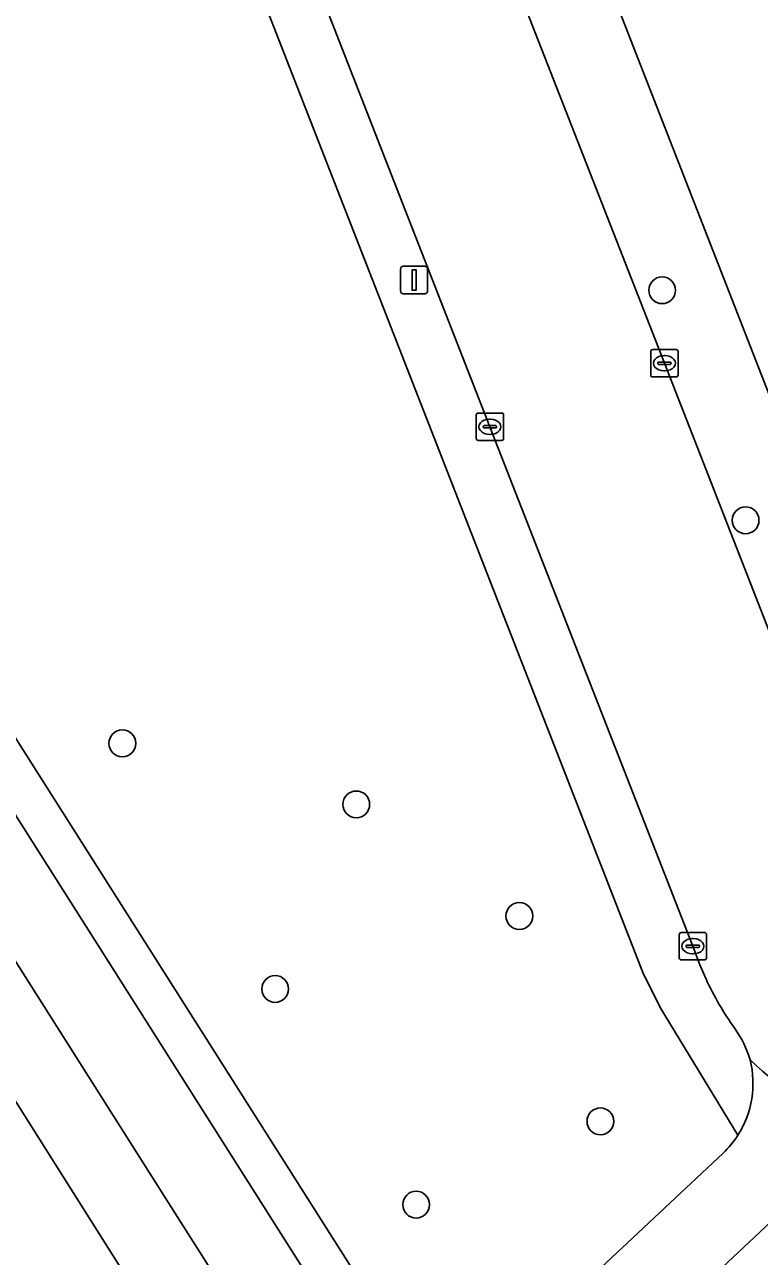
# Model space of a CAD drawing. Extents: x 159680 to 160786, y 387323 to 388340.
# Drawn here: x 160044.77 to 160071.6, y 387389.65 to 387434.59 of the extents above; entities that cross this region are included whole.
import ezdxf

# ---------------------------------------------------------------- set-up
doc = ezdxf.new("R2010")
doc.units = 0
for name, color, linetype in [('IMGEO_Berm_groen', 7, 'Continuous'), ('IMGEO_Boom', 7, 'Continuous'), ('IMGEO_Erf', 7, 'Continuous'), ('IMGEO_Fietspad_gesloten', 7, 'Continuous'), ('IMGEO_Groenvoorziening', 7, 'Continuous'), ('IMGEO_Kolk', 7, 'Continuous'), ('IMGEO_Lichtmast', 7, 'Continuous'), ('IMGEO_Rijbaan_lokaal_open', 7, 'Continuous'), ('IMGEO_Rijbaan_regionaal_gesloten', 7, 'Continuous'), ('IMGEO_Voetpad_open', 7, 'Continuous')]:
    doc.layers.add(name, color=color, linetype=linetype)

msp = doc.modelspace()

# ---------------------------------------------------------------- linework, layer by layer
at = {"layer": 'IMGEO_Berm_groen'}
for points in [[(160077.187, 387348.931), (160076.577, 387349.719), (160073.194, 387354.946), (160054.843, 387384.025), (160050.495, 387390.874), (160038.072, 387410.44), (160026.822, 387428.159), (160022.875, 387434.376), (160015.444, 387446.083), (160005.194, 387462.233)], [(160026.546, 387423.451), (160027.201, 387422.455), (160034.988, 387410.253), (160042.164, 387398.902), (160050.419, 387385.852), (160058.125, 387373.631), (160063.186, 387365.648), (160068.227, 387357.644), (160070.225, 387354.464), (160070.904, 387353.419), (160073.557, 387349.2), (160074.808, 387347.236)]]:
    msp.add_lwpolyline(points, dxfattribs=at)
at = {"layer": 'IMGEO_Boom'}
for centre in [(160068.052, 387424.898), (160071.098, 387416.505), (160048.342, 387408.369), (160056.882, 387406.14), (160062.838, 387402.069), (160053.922, 387399.407), (160065.797, 387394.577), (160059.069, 387391.539)]:
    msp.add_circle(centre, 0.489, dxfattribs=at)
at = {"layer": 'IMGEO_Erf'}
msp.add_lwpolyline([(160073.404, 387433.849), (160071.616, 387438.397), (160070.387, 387441.537), (160069.833, 387442.947), (160068.677, 387446.123), (160068.125, 387447.526), (160066.897, 387450.749), (160066.37, 387452.088), (160064.582, 387456.636), (160062.728, 387461.35), (160057.097, 387459.151), (160078.812, 387403.541), (160078.867, 387403.411)], dxfattribs=at)
at = {"layer": 'IMGEO_Fietspad_gesloten'}
for points in [[(160078.431, 387352.066), (160075.581, 387356.553), (160061.437, 387378.989), (160060.642, 387380.243), (160057.964, 387384.46), (160057.586, 387385.068), (160057.126, 387385.767), (160026.112, 387434.619), (159994.797, 387483.84), (159976.098, 387512.903), (159975.302, 387514.189), (159974.711, 387515.066), (159973.915, 387516.188), (159972.956, 387517.208), (159971.859, 387518.161), (159969.874, 387519.968), (159965.379, 387524.114), (159961.252, 387528.133), (159955.875, 387535.138), (159951.54, 387542.782), (159948.393, 387551.166), (159948.152, 387552.118)], [(159973.775, 387511.273), (159982.432, 387498.094), (160005.194, 387462.233), (160015.444, 387446.083), (160022.875, 387434.376), (160026.822, 387428.159), (160038.072, 387410.44), (160050.495, 387390.874), (160054.843, 387384.025), (160073.194, 387354.946), (160076.577, 387349.719), (160077.187, 387348.931), (160079.636, 387350.623)]]:
    msp.add_lwpolyline(points, dxfattribs=at)
at = {"layer": 'IMGEO_Groenvoorziening'}
for points in [[(160019.905, 387500), (160017.909, 387504.817), (160025.253, 387507.75), (160012.723, 387539.639), (160000, 387534.671), (159983.944, 387528.402), (159989.768, 387513.317), (159997.738, 387516.43), (160000, 387510.573), (160004.081, 387500), (160009.681, 387485.486), (160000, 387481.351), (159998.615, 387480.704), (160026.502, 387436.824), (160058.389, 387386.599), (160060.082, 387383.969), (160060.586, 387384.345), (160070.282, 387393.417)], [(160070.819, 387394.075), (160067.983, 387398.729), (160067.343, 387400.014), (160044.382, 387458.812), (160038.002, 387456.318), (160019.905, 387500)]]:
    msp.add_lwpolyline(points, dxfattribs=at)
msp.add_arc((160067.791, 387395.998), 3.587, 313.9832, 327.5804, dxfattribs=at)
at = {"layer": 'IMGEO_Kolk'}
for p, q in [((160067.633, 387421.809), (160067.633, 387422.661)), ((160067.708, 387422.735), (160068.56, 387422.735)), ((160068.634, 387422.661), (160068.634, 387421.809)), ((160067.892, 387422.229), (160067.892, 387422.241)), ((160068.33, 387422.192), (160067.932, 387422.192)), ((160067.935, 387422.278), (160068.333, 387422.278)), ((160068.121, 387422.515), (160068.146, 387422.515)), ((160068.376, 387422.241), (160068.376, 387422.229)), ((160068.56, 387421.735), (160067.708, 387421.735)), ((160068.144, 387421.955), (160068.119, 387421.955)), ((160061.337, 387420.418), (160062.189, 387420.418)), ((160061.262, 387419.492), (160061.262, 387420.344)), ((160061.564, 387419.961), (160061.962, 387419.961)), ((160061.75, 387420.198), (160061.775, 387420.198)), ((160062.263, 387420.344), (160062.263, 387419.492)), ((160061.521, 387419.912), (160061.521, 387419.924)), ((160061.959, 387419.875), (160061.561, 387419.875)), ((160061.773, 387419.638), (160061.748, 387419.638)), ((160062.005, 387419.924), (160062.005, 387419.912)), ((160062.189, 387419.418), (160061.337, 387419.418)), ((160068.673, 387400.541), (160068.673, 387401.393)), ((160068.748, 387401.467), (160069.6, 387401.467)), ((160069.161, 387401.247), (160069.186, 387401.247)), ((160069.674, 387401.393), (160069.674, 387400.541)), ((160068.932, 387400.961), (160068.932, 387400.973)), ((160069.37, 387400.924), (160068.972, 387400.924)), ((160068.975, 387401.01), (160069.373, 387401.01)), ((160069.184, 387400.687), (160069.159, 387400.687)), ((160069.416, 387400.973), (160069.416, 387400.961)), ((160069.6, 387400.467), (160068.748, 387400.467))]:
    msp.add_line(p, q, dxfattribs=at)
for points in [[(160067.633, 387421.809), (160067.633, 387422.661)], [(160067.708, 387422.735), (160068.56, 387422.735)], [(160068.634, 387422.661), (160068.634, 387421.809)], [(160068.56, 387421.735), (160067.708, 387421.735)], [(160061.337, 387420.418), (160062.189, 387420.418)], [(160061.262, 387419.492), (160061.262, 387420.344)], [(160062.263, 387420.344), (160062.263, 387419.492)], [(160062.189, 387419.418), (160061.337, 387419.418)], [(160068.673, 387400.541), (160068.673, 387401.393)], [(160068.748, 387401.467), (160069.6, 387401.467)], [(160069.674, 387401.393), (160069.674, 387400.541)], [(160069.6, 387400.467), (160068.748, 387400.467)]]:
    msp.add_lwpolyline(points, dxfattribs=at)
for centre, radius, start, end in [((160067.71, 387422.659), 0.0765, 91.552, 178.448), ((160067.71, 387422.659), 0.0765, 91.552, 178.448), ((160068.558, 387422.659), 0.0765, 1.552, 88.448), ((160068.558, 387422.659), 0.0765, 1.552, 88.448), ((160067.932, 387422.238), 0.0403, 85.8775, 175.7526), ((160067.929, 387422.228), 0.0366, 178.938, 274.7102), ((160068.333, 387422.235), 0.043, 264.8664, 352.4533), ((160068.337, 387422.24), 0.0386, 1.7309, 96.639), ((160067.71, 387421.811), 0.0765, 181.552, 268.448), ((160067.71, 387421.811), 0.0765, 181.552, 268.448), ((160068.558, 387421.811), 0.0765, 271.552, 358.448), ((160068.558, 387421.811), 0.0765, 271.552, 358.448), ((160061.339, 387420.342), 0.0765, 91.552, 178.448), ((160061.339, 387420.342), 0.0765, 91.552, 178.448), ((160062.187, 387420.342), 0.0765, 1.552, 88.448), ((160062.187, 387420.342), 0.0765, 1.552, 88.448), ((160061.561, 387419.921), 0.0403, 85.8775, 175.7526), ((160061.966, 387419.923), 0.0386, 1.7309, 96.639), ((160061.339, 387419.494), 0.0765, 181.552, 268.448), ((160061.339, 387419.494), 0.0765, 181.552, 268.448), ((160061.558, 387419.911), 0.0366, 178.938, 274.7102), ((160061.962, 387419.918), 0.043, 264.8664, 352.4533), ((160062.187, 387419.494), 0.0765, 271.552, 358.448), ((160062.187, 387419.494), 0.0765, 271.552, 358.448), ((160068.75, 387401.391), 0.0765, 91.552, 178.448), ((160068.75, 387401.391), 0.0765, 91.552, 178.448), ((160069.598, 387401.391), 0.0765, 1.552, 88.448), ((160069.598, 387401.391), 0.0765, 1.552, 88.448), ((160068.972, 387400.97), 0.0403, 85.8775, 175.7526), ((160068.969, 387400.96), 0.0366, 178.938, 274.7102), ((160069.373, 387400.967), 0.043, 264.8664, 352.4533), ((160069.377, 387400.972), 0.0386, 1.7309, 96.639), ((160068.75, 387400.543), 0.0765, 181.552, 268.448), ((160068.75, 387400.543), 0.0765, 181.552, 268.448), ((160069.598, 387400.543), 0.0765, 271.552, 358.448), ((160069.598, 387400.543), 0.0765, 271.552, 358.448)]:
    msp.add_arc(centre, radius, start, end, dxfattribs=at)
for centre, major_axis, ratio, start_param, end_param in [((160068.12, 387422.235), (-0.387, 0.002), 0.722429, 4.712389, 7.853982), ((160068.145, 387422.235), (-0.39, 0.002), 0.717154, 1.570796, 4.712389), ((160061.749, 387419.918), (-0.387, 0.002), 0.722429, 4.712389, 7.853982), ((160061.774, 387419.918), (-0.39, 0.002), 0.717154, 1.570796, 4.712389), ((160069.16, 387400.967), (-0.387, 0.002), 0.722429, 4.712389, 7.853982), ((160069.185, 387400.967), (-0.39, 0.002), 0.717154, 1.570796, 4.712389)]:
    msp.add_ellipse(centre, major_axis=major_axis, ratio=ratio, start_param=start_param, end_param=end_param, dxfattribs=at)
at = {"layer": 'IMGEO_Lichtmast'}
for p, q in [((160058.499, 387424.873), (160058.499, 387425.673)), ((160058.499, 387425.673), (160058.499, 387424.873)), ((160058.599, 387425.773), (160059.389, 387425.773)), ((160059.389, 387425.773), (160058.599, 387425.773)), ((160059.489, 387425.673), (160059.489, 387424.873)), ((160059.489, 387424.873), (160059.489, 387425.673)), ((160059.389, 387424.773), (160058.599, 387424.773)), ((160058.599, 387424.773), (160059.389, 387424.773))]:
    msp.add_line(p, q, dxfattribs=at)
msp.add_lwpolyline([(160058.919, 387425.648), (160059.069, 387425.648), (160059.069, 387424.898), (160058.919, 387424.898), (160058.919, 387425.648)], dxfattribs=at)
for centre, start, end in [((160058.599, 387425.673), 90, 180), ((160058.599, 387425.673), 90, 180), ((160059.389, 387425.673), 0, 90), ((160059.389, 387425.673), 360, 90), ((160058.599, 387424.873), 180, 270), ((160058.599, 387424.873), 180, 270), ((160059.389, 387424.873), 270, 0), ((160059.389, 387424.873), 270, 0)]:
    msp.add_arc(centre, 0.1, start, end, dxfattribs=at)
at = {"layer": 'IMGEO_Rijbaan_lokaal_open'}
for points in [[(160046.513, 387477.713), (160045.765, 387479.734), (160039.549, 387495.628), (160039.516, 387495.711), (160039.429, 387495.946), (160033.273, 387511.651), (160031.95, 387515.027), (160031.202, 387516.934), (160024.093, 387535.131), (160021.109, 387542.72), (160014.836, 387540.165), (160017.868, 387532.491), (160033.182, 387493.23), (160040.063, 387475.562), (160047.543, 387456.377), (160054.279, 387439.075), (160061.763, 387419.918), (160069.174, 387400.967), (160069.426, 387400.286), (160069.653, 387399.763)], [(160075.587, 387403.186), (160068.134, 387422.235), (160060.686, 387441.269), (160053.965, 387458.545), (160053.696, 387459.237), (160052.383, 387462.613), (160046.513, 387477.713)]]:
    msp.add_lwpolyline(points, dxfattribs=at)
for centre, radius, start, end in [((160079.805, 387404.484), 11.196, 204.9424, 215.6062), ((160067.654, 387395.765), 3.76, 16.2605, 35.8268), ((160089.411, 387416.723), 26.937, 227.6429, 238.0745)]:
    msp.add_arc(centre, radius, start, end, dxfattribs=at)
at = {"layer": 'IMGEO_Rijbaan_regionaal_gesloten'}
msp.add_lwpolyline([(160012.134, 387433.855), (160022.844, 387416.991), (160037.32, 387394.215), (160053.873, 387368.079), (160069.472, 387343.358), (160074.808, 387347.236), (160073.557, 387349.2), (160070.904, 387353.419), (160070.225, 387354.464), (160068.227, 387357.644), (160063.186, 387365.648), (160058.125, 387373.631), (160050.419, 387385.852), (160042.164, 387398.902), (160034.988, 387410.253), (160027.201, 387422.455), (160026.546, 387423.451)], dxfattribs=at)
at = {"layer": 'IMGEO_Voetpad_open'}
for points in [[(160014.836, 387540.165), (160013.589, 387543.411), (160011.086, 387549.84), (160003.933, 387567.986), (159996.839, 387586.222), (159994.039, 387593.358), (159993.669, 387594.324), (159991.895, 387593.661), (160000, 387572.683), (160000.641, 387571.024), (160001.69, 387568.209), (160003.634, 387562.989), (160009.216, 387548.634), (160011.162, 387543.629), (160011.828, 387541.916), (160012.723, 387539.639), (160025.253, 387507.75), (160028.282, 387500), (160044.382, 387458.812), (160067.343, 387400.014), (160067.983, 387398.729), (160070.819, 387394.075)], [(160060.082, 387383.969), (160058.389, 387386.599), (160026.502, 387436.824), (159998.615, 387480.704), (159971.413, 387523.508), (159970.076, 387525.611), (159946.727, 387562.351)], [(159947.491, 387554.288), (159948.2, 387554.802), (159954.609, 387545.512), (159961.607, 387534.821), (159966.402, 387527.68), (159969.177, 387523.497), (159972.38, 387518.458), (159971.859, 387518.161), (159972.956, 387517.208), (159973.915, 387516.188), (159974.711, 387515.066), (159975.302, 387514.189), (159976.098, 387512.903), (159994.797, 387483.84), (160026.112, 387434.619), (160057.126, 387385.767), (160057.586, 387385.068), (160057.964, 387384.46)], [(160069.653, 387399.763), (160069.426, 387400.286), (160069.174, 387400.967), (160061.763, 387419.918), (160054.279, 387439.075), (160047.543, 387456.377), (160040.063, 387475.562), (160033.182, 387493.23), (160017.868, 387532.491), (160014.836, 387540.165)], [(160045.765, 387479.734), (160046.513, 387477.713), (160052.383, 387462.613), (160052.903, 387462.813), (160054.206, 387459.433), (160053.696, 387459.237), (160053.965, 387458.545), (160060.686, 387441.269), (160068.134, 387422.235), (160075.587, 387403.186)], [(160080.631, 387399.313), (160078.867, 387403.411), (160078.812, 387403.541), (160057.097, 387459.151)], [(160061.769, 387381.299), (160075.167, 387393.861)], [(160075.167, 387393.861), (160061.769, 387381.299)], [(160070.282, 387393.417), (160060.586, 387384.345), (160060.082, 387383.969)]]:
    msp.add_lwpolyline(points, dxfattribs=at)
for centre, radius, start, end in [((160079.805, 387404.484), 11.196, 204.9424, 215.6062), ((160067.654, 387395.765), 3.76, 16.2605, 35.8268), ((160067.834, 387395.966), 3.534, 327.6527, 13.9582), ((160067.834, 387395.966), 3.534, 327.6527, 13.9582), ((160089.411, 387416.723), 26.937, 227.6429, 238.0745), ((160067.791, 387395.998), 3.587, 313.9832, 327.5804)]:
    msp.add_arc(centre, radius, start, end, dxfattribs=at)

doc.saveas('drawing.dxf')
